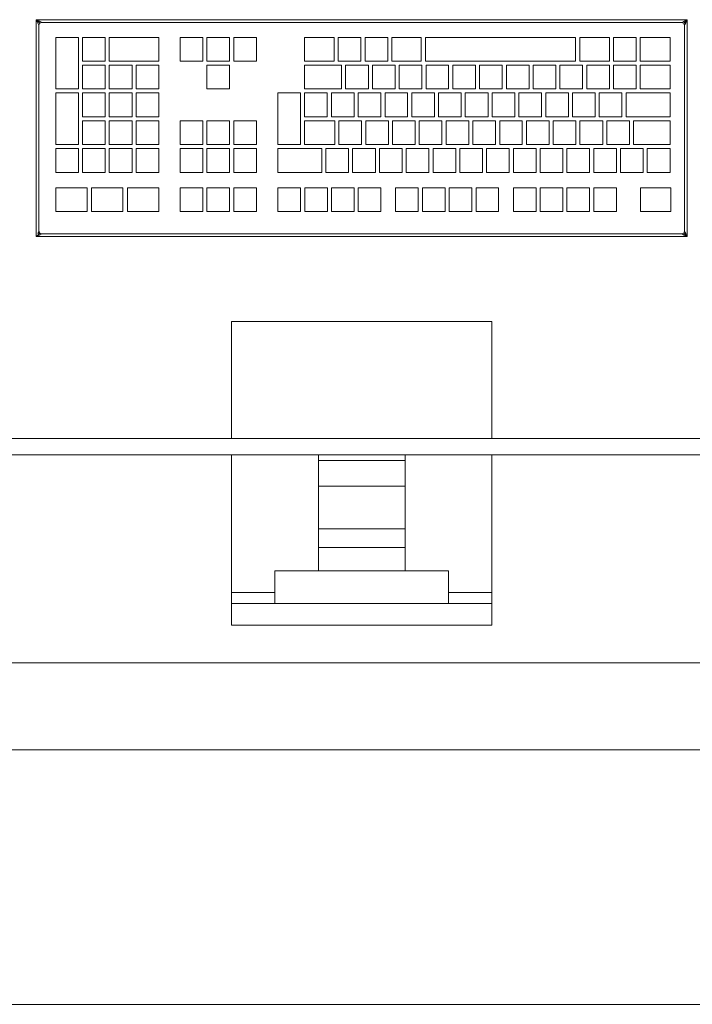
# Model space of a CAD drawing. Header units: millimetres. Extents: x 321 to 585, y -277 to 9.
# Tile 1009 of 1056: x 379.135 to 379.923, y -40.113 to -38.96. Entities that reach past the tile are written whole.
import ezdxf

# ---------------------------------------------------------------- set-up
doc = ezdxf.new("R2010")
doc.units = ezdxf.units.MM
doc.header["$MEASUREMENT"] = 0
for name, color, linetype, lineweight in [('IFC-Elemento construtivo genérico-Contorno', 253, 'Continuous', 5), ('IFC-Laje-Contorno', 134, 'Continuous', 5), ('IFC-Parede-Contorno', 42, 'Continuous', 5)]:
    doc.layers.add(name, color=color, linetype=linetype, lineweight=lineweight)

msp = doc.modelspace()

# ---------------------------------------------------------------- linework, layer by layer
at = {"layer": 'IFC-Elemento construtivo genérico-Contorno', "lineweight": 5}
for p, q in [((379.1548, -38.9604), (379.1573, -38.9629)), ((379.1548, -39.2144), (379.1548, -38.9604)), ((379.1548, -38.9604), (379.9168, -38.9604)), ((379.1548, -38.9604), (379.1573, -38.9629)), ((379.1548, -38.9604), (379.158, -38.9668)), ((379.1548, -38.9604), (379.1612, -38.9636)), ((379.1548, -38.9604), (379.9168, -38.9604)), ((379.1548, -39.2144), (379.1548, -38.9604)), ((379.1548, -38.9604), (379.1585, -38.9623)), ((379.1573, -38.9629), (379.1589, -38.9645)), ((379.1573, -38.9629), (379.1589, -38.9645)), ((379.1585, -38.9623), (379.1599, -38.9629)), ((379.1599, -38.9629), (379.1608, -38.9634)), ((379.1605, -38.9633), (379.1612, -38.9636)), ((379.9105, -38.9636), (379.9168, -38.9604)), ((379.9105, -38.9636), (379.9131, -38.9623)), ((379.9105, -38.9636), (379.9118, -38.9629)), ((379.9118, -38.9629), (379.9168, -38.9604)), ((379.9127, -38.9645), (379.9144, -38.9629)), ((379.9127, -38.9645), (379.9144, -38.9629)), ((379.9131, -38.9623), (379.9168, -38.9604)), ((379.9136, -38.9668), (379.9168, -38.9604)), ((379.9144, -38.9629), (379.9168, -38.9604)), ((379.9144, -38.9629), (379.9168, -38.9604)), ((379.915, -38.9641), (379.9168, -38.9604)), ((379.9168, -39.2144), (379.9168, -38.9604)), ((379.9168, -39.2144), (379.9168, -38.9604)), ((379.1567, -38.9641), (379.158, -38.9668)), ((379.158, -38.9668), (379.1589, -38.9645)), ((379.158, -38.9668), (379.1589, -38.9645)), ((379.158, -38.9668), (379.1586, -38.9652)), ((379.158, -38.9668), (379.1586, -38.9652)), ((379.158, -38.9668), (379.1583, -38.9659)), ((379.158, -38.9668), (379.1583, -38.9659)), ((379.158, -39.2081), (379.158, -38.9668)), ((379.158, -39.2081), (379.158, -38.9668)), ((379.1583, -38.9659), (379.1586, -38.9652)), ((379.1583, -38.9659), (379.1586, -38.9652)), ((379.1586, -38.9652), (379.1589, -38.9645)), ((379.1586, -38.9652), (379.1589, -38.9645)), ((379.1589, -38.9645), (379.1612, -38.9636)), ((379.1589, -38.9645), (379.1608, -38.9638)), ((379.1589, -38.9645), (379.1608, -38.9638)), ((379.1589, -38.9645), (379.1603, -38.9639)), ((379.1589, -38.9645), (379.1603, -38.9639)), ((379.1603, -38.9639), (379.1612, -38.9636)), ((379.1603, -38.9639), (379.1612, -38.9636)), ((379.1608, -38.9638), (379.1612, -38.9636)), ((379.1608, -38.9638), (379.1612, -38.9636)), ((379.1612, -38.9636), (379.9105, -38.9636)), ((379.1612, -38.9636), (379.9105, -38.9636)), ((379.9105, -38.9636), (379.912, -38.9642)), ((379.9105, -38.9636), (379.912, -38.9642)), ((379.9105, -38.9636), (379.9113, -38.9639)), ((379.9113, -38.9639), (379.912, -38.9642)), ((379.912, -38.9642), (379.9127, -38.9645)), ((379.912, -38.9642), (379.9127, -38.9645)), ((379.9127, -38.9645), (379.9133, -38.9659)), ((379.9127, -38.9645), (379.9136, -38.9668)), ((379.9127, -38.9645), (379.9136, -38.9668)), ((379.9127, -38.9645), (379.9133, -38.9659)), ((379.9133, -38.9659), (379.9135, -38.9663)), ((379.9133, -38.9659), (379.9135, -38.9663)), ((379.9135, -38.9663), (379.9136, -38.9668)), ((379.9135, -38.9663), (379.9136, -38.9668)), ((379.9136, -38.9668), (379.9143, -38.9654)), ((379.9136, -38.9668), (379.914, -38.9661)), ((379.9136, -39.2081), (379.9136, -38.9668)), ((379.9136, -39.2081), (379.9136, -38.9668)), ((379.914, -38.9661), (379.915, -38.9641)), ((379.9143, -38.9654), (379.915, -38.9641)), ((379.1776, -39.0414), (379.1776, -38.9811)), ((379.1776, -38.9811), (379.2042, -38.9811)), ((379.1776, -39.0414), (379.1776, -38.9811)), ((379.1776, -38.9811), (379.2042, -38.9811)), ((379.2042, -39.0414), (379.2042, -38.9811)), ((379.2042, -39.0414), (379.2042, -38.9811)), ((379.209, -39.0088), (379.209, -38.9811)), ((379.209, -38.9811), (379.2355, -38.9811)), ((379.209, -39.0088), (379.209, -38.9811)), ((379.209, -38.9811), (379.2355, -38.9811)), ((379.2355, -39.0088), (379.2355, -38.9811)), ((379.2355, -39.0088), (379.2355, -38.9811)), ((379.2403, -39.0088), (379.2403, -38.9811)), ((379.2403, -38.9811), (379.2982, -38.9811)), ((379.2403, -39.0088), (379.2403, -38.9811)), ((379.2403, -38.9811), (379.2982, -38.9811)), ((379.2982, -39.0088), (379.2982, -38.9811)), ((379.2982, -39.0088), (379.2982, -38.9811)), ((379.3232, -38.9811), (379.3497, -38.9811)), ((379.3232, -39.0088), (379.3232, -38.9811)), ((379.3232, -38.9811), (379.3497, -38.9811)), ((379.3232, -39.0088), (379.3232, -38.9811)), ((379.3497, -39.0088), (379.3497, -38.9811)), ((379.3497, -39.0088), (379.3497, -38.9811)), ((379.3546, -38.9811), (379.3811, -38.9811)), ((379.3546, -39.0088), (379.3546, -38.9811)), ((379.3546, -38.9811), (379.3811, -38.9811)), ((379.3546, -39.0088), (379.3546, -38.9811)), ((379.3811, -39.0088), (379.3811, -38.9811)), ((379.3811, -39.0088), (379.3811, -38.9811)), ((379.3859, -38.9811), (379.4124, -38.9811)), ((379.3859, -39.0088), (379.3859, -38.9811)), ((379.3859, -38.9811), (379.4124, -38.9811)), ((379.3859, -39.0088), (379.3859, -38.9811)), ((379.4124, -39.0088), (379.4124, -38.9811)), ((379.4124, -39.0088), (379.4124, -38.9811)), ((379.4689, -39.0088), (379.4689, -38.9811)), ((379.4689, -38.9811), (379.5035, -38.9811)), ((379.4689, -39.0088), (379.4689, -38.9811)), ((379.4689, -38.9811), (379.5035, -38.9811)), ((379.5035, -39.0088), (379.5035, -38.9811)), ((379.5035, -39.0088), (379.5035, -38.9811)), ((379.5083, -39.0088), (379.5083, -38.9811)), ((379.5083, -38.9811), (379.5348, -38.9811)), ((379.5083, -39.0088), (379.5083, -38.9811)), ((379.5083, -38.9811), (379.5348, -38.9811)), ((379.5348, -39.0088), (379.5348, -38.9811)), ((379.5348, -39.0088), (379.5348, -38.9811)), ((379.5396, -39.0088), (379.5396, -38.9811)), ((379.5396, -38.9811), (379.5662, -38.9811)), ((379.5396, -39.0088), (379.5396, -38.9811)), ((379.5396, -38.9811), (379.5662, -38.9811)), ((379.5662, -39.0088), (379.5662, -38.9811)), ((379.5662, -39.0088), (379.5662, -38.9811)), ((379.571, -39.0088), (379.571, -38.9811)), ((379.571, -38.9811), (379.6054, -38.9811)), ((379.571, -39.0088), (379.571, -38.9811)), ((379.571, -38.9811), (379.6054, -38.9811)), ((379.6054, -39.0088), (379.6054, -38.9811)), ((379.6054, -39.0088), (379.6054, -38.9811)), ((379.6102, -39.0088), (379.6102, -38.9811)), ((379.6102, -38.9811), (379.7861, -38.9811)), ((379.6102, -39.0088), (379.6102, -38.9811)), ((379.6102, -38.9811), (379.7861, -38.9811)), ((379.7861, -39.0088), (379.7861, -38.9811)), ((379.7861, -39.0088), (379.7861, -38.9811)), ((379.7909, -39.0088), (379.7909, -38.9811)), ((379.7909, -38.9811), (379.8257, -38.9811)), ((379.7909, -39.0088), (379.7909, -38.9811)), ((379.7909, -38.9811), (379.8257, -38.9811)), ((379.8257, -39.0088), (379.8257, -38.9811)), ((379.8257, -39.0088), (379.8257, -38.9811)), ((379.8305, -39.0088), (379.8305, -38.9811)), ((379.8305, -38.9811), (379.857, -38.9811)), ((379.8305, -39.0088), (379.8305, -38.9811)), ((379.8305, -38.9811), (379.857, -38.9811)), ((379.857, -39.0088), (379.857, -38.9811)), ((379.857, -39.0088), (379.857, -38.9811)), ((379.8618, -39.0088), (379.8618, -38.9811)), ((379.8618, -38.9811), (379.8966, -38.9811)), ((379.8618, -39.0088), (379.8618, -38.9811)), ((379.8618, -38.9811), (379.8966, -38.9811)), ((379.8966, -39.0088), (379.8966, -38.9811)), ((379.8966, -39.0088), (379.8966, -38.9811)), ((379.209, -39.0088), (379.2355, -39.0088)), ((379.209, -39.0088), (379.2355, -39.0088)), ((379.2403, -39.0088), (379.2982, -39.0088)), ((379.2403, -39.0088), (379.2982, -39.0088)), ((379.3232, -39.0088), (379.3497, -39.0088)), ((379.3232, -39.0088), (379.3497, -39.0088)), ((379.3546, -39.0088), (379.3811, -39.0088)), ((379.3546, -39.0088), (379.3811, -39.0088)), ((379.3859, -39.0088), (379.4124, -39.0088)), ((379.3859, -39.0088), (379.4124, -39.0088)), ((379.4689, -39.0088), (379.5035, -39.0088)), ((379.4689, -39.0088), (379.5035, -39.0088)), ((379.5083, -39.0088), (379.5348, -39.0088)), ((379.5083, -39.0088), (379.5348, -39.0088)), ((379.5396, -39.0088), (379.5662, -39.0088)), ((379.5396, -39.0088), (379.5662, -39.0088)), ((379.571, -39.0088), (379.6054, -39.0088)), ((379.571, -39.0088), (379.6054, -39.0088)), ((379.6102, -39.0088), (379.7861, -39.0088)), ((379.6102, -39.0088), (379.7861, -39.0088)), ((379.7909, -39.0088), (379.8257, -39.0088)), ((379.7909, -39.0088), (379.8257, -39.0088)), ((379.8305, -39.0088), (379.857, -39.0088)), ((379.8305, -39.0088), (379.857, -39.0088)), ((379.8618, -39.0088), (379.8966, -39.0088)), ((379.8618, -39.0088), (379.8966, -39.0088)), ((379.209, -39.0414), (379.209, -39.0137)), ((379.209, -39.0137), (379.2355, -39.0137)), ((379.209, -39.0414), (379.209, -39.0137)), ((379.209, -39.0137), (379.2355, -39.0137)), ((379.2355, -39.0414), (379.2355, -39.0137)), ((379.2355, -39.0414), (379.2355, -39.0137)), ((379.2403, -39.0414), (379.2403, -39.0137)), ((379.2403, -39.0137), (379.2669, -39.0137)), ((379.2403, -39.0414), (379.2403, -39.0137)), ((379.2403, -39.0137), (379.2669, -39.0137)), ((379.2669, -39.0414), (379.2669, -39.0137)), ((379.2669, -39.0414), (379.2669, -39.0137)), ((379.2717, -39.0414), (379.2717, -39.0137)), ((379.2717, -39.0137), (379.2982, -39.0137)), ((379.2717, -39.0414), (379.2717, -39.0137)), ((379.2717, -39.0137), (379.2982, -39.0137)), ((379.2982, -39.0414), (379.2982, -39.0137)), ((379.2982, -39.0414), (379.2982, -39.0137)), ((379.3546, -39.0414), (379.3546, -39.0137)), ((379.3546, -39.0137), (379.3811, -39.0137)), ((379.3546, -39.0414), (379.3546, -39.0137)), ((379.3546, -39.0137), (379.3811, -39.0137)), ((379.3811, -39.0414), (379.3811, -39.0137)), ((379.3811, -39.0414), (379.3811, -39.0137)), ((379.4689, -39.0414), (379.4689, -39.0137)), ((379.4689, -39.0137), (379.5121, -39.0137)), ((379.4689, -39.0414), (379.4689, -39.0137)), ((379.4689, -39.0137), (379.5121, -39.0137)), ((379.5121, -39.0414), (379.5121, -39.0137)), ((379.5121, -39.0414), (379.5121, -39.0137)), ((379.5169, -39.0414), (379.5169, -39.0137)), ((379.5169, -39.0137), (379.5435, -39.0137)), ((379.5169, -39.0414), (379.5169, -39.0137)), ((379.5169, -39.0137), (379.5435, -39.0137)), ((379.5435, -39.0414), (379.5435, -39.0137)), ((379.5435, -39.0414), (379.5435, -39.0137)), ((379.5483, -39.0414), (379.5483, -39.0137)), ((379.5483, -39.0137), (379.5748, -39.0137)), ((379.5483, -39.0414), (379.5483, -39.0137)), ((379.5483, -39.0137), (379.5748, -39.0137)), ((379.5748, -39.0414), (379.5748, -39.0137)), ((379.5748, -39.0414), (379.5748, -39.0137)), ((379.5797, -39.0414), (379.5797, -39.0137)), ((379.5797, -39.0137), (379.6062, -39.0137)), ((379.5797, -39.0414), (379.5797, -39.0137)), ((379.5797, -39.0137), (379.6062, -39.0137)), ((379.6062, -39.0414), (379.6062, -39.0137)), ((379.6062, -39.0414), (379.6062, -39.0137)), ((379.611, -39.0414), (379.611, -39.0137)), ((379.611, -39.0137), (379.6375, -39.0137)), ((379.611, -39.0414), (379.611, -39.0137)), ((379.611, -39.0137), (379.6375, -39.0137)), ((379.6375, -39.0414), (379.6375, -39.0137)), ((379.6375, -39.0414), (379.6375, -39.0137)), ((379.6424, -39.0414), (379.6424, -39.0137)), ((379.6424, -39.0137), (379.6689, -39.0137)), ((379.6424, -39.0414), (379.6424, -39.0137)), ((379.6424, -39.0137), (379.6689, -39.0137)), ((379.6689, -39.0414), (379.6689, -39.0137)), ((379.6689, -39.0414), (379.6689, -39.0137)), ((379.6737, -39.0414), (379.6737, -39.0137)), ((379.6737, -39.0137), (379.7002, -39.0137)), ((379.6737, -39.0414), (379.6737, -39.0137)), ((379.6737, -39.0137), (379.7002, -39.0137)), ((379.7002, -39.0414), (379.7002, -39.0137)), ((379.7002, -39.0414), (379.7002, -39.0137)), ((379.7051, -39.0414), (379.7051, -39.0137)), ((379.7051, -39.0137), (379.7316, -39.0137)), ((379.7051, -39.0414), (379.7051, -39.0137)), ((379.7051, -39.0137), (379.7316, -39.0137)), ((379.7316, -39.0414), (379.7316, -39.0137)), ((379.7316, -39.0414), (379.7316, -39.0137)), ((379.7364, -39.0414), (379.7364, -39.0137)), ((379.7364, -39.0137), (379.763, -39.0137)), ((379.7364, -39.0414), (379.7364, -39.0137)), ((379.7364, -39.0137), (379.763, -39.0137)), ((379.763, -39.0414), (379.763, -39.0137)), ((379.763, -39.0414), (379.763, -39.0137)), ((379.7678, -39.0414), (379.7678, -39.0137)), ((379.7678, -39.0137), (379.7943, -39.0137)), ((379.7678, -39.0414), (379.7678, -39.0137)), ((379.7678, -39.0137), (379.7943, -39.0137)), ((379.7943, -39.0414), (379.7943, -39.0137)), ((379.7943, -39.0414), (379.7943, -39.0137)), ((379.7991, -39.0414), (379.7991, -39.0137)), ((379.7991, -39.0137), (379.8257, -39.0137)), ((379.7991, -39.0414), (379.7991, -39.0137)), ((379.7991, -39.0137), (379.8257, -39.0137)), ((379.8257, -39.0414), (379.8257, -39.0137)), ((379.8257, -39.0414), (379.8257, -39.0137)), ((379.8305, -39.0414), (379.8305, -39.0137)), ((379.8305, -39.0137), (379.857, -39.0137)), ((379.8305, -39.0414), (379.8305, -39.0137)), ((379.8305, -39.0137), (379.857, -39.0137)), ((379.857, -39.0414), (379.857, -39.0137)), ((379.857, -39.0414), (379.857, -39.0137)), ((379.8618, -39.0414), (379.8618, -39.0137)), ((379.8618, -39.0137), (379.8966, -39.0137)), ((379.8618, -39.0414), (379.8618, -39.0137)), ((379.8618, -39.0137), (379.8966, -39.0137)), ((379.8966, -39.0414), (379.8966, -39.0137)), ((379.8966, -39.0414), (379.8966, -39.0137)), ((379.1776, -39.0414), (379.2042, -39.0414)), ((379.1776, -39.0414), (379.2042, -39.0414)), ((379.209, -39.0414), (379.2355, -39.0414)), ((379.209, -39.0414), (379.2355, -39.0414)), ((379.2403, -39.0414), (379.2669, -39.0414)), ((379.2403, -39.0414), (379.2669, -39.0414)), ((379.2717, -39.0414), (379.2982, -39.0414)), ((379.2717, -39.0414), (379.2982, -39.0414)), ((379.3546, -39.0414), (379.3811, -39.0414)), ((379.3546, -39.0414), (379.3811, -39.0414)), ((379.4689, -39.0414), (379.5121, -39.0414)), ((379.4689, -39.0414), (379.5121, -39.0414)), ((379.5169, -39.0414), (379.5435, -39.0414)), ((379.5169, -39.0414), (379.5435, -39.0414)), ((379.5483, -39.0414), (379.5748, -39.0414)), ((379.5483, -39.0414), (379.5748, -39.0414)), ((379.5797, -39.0414), (379.6062, -39.0414)), ((379.5797, -39.0414), (379.6062, -39.0414)), ((379.611, -39.0414), (379.6375, -39.0414)), ((379.611, -39.0414), (379.6375, -39.0414)), ((379.6424, -39.0414), (379.6689, -39.0414)), ((379.6424, -39.0414), (379.6689, -39.0414)), ((379.6737, -39.0414), (379.7002, -39.0414)), ((379.6737, -39.0414), (379.7002, -39.0414)), ((379.7051, -39.0414), (379.7316, -39.0414)), ((379.7051, -39.0414), (379.7316, -39.0414)), ((379.7364, -39.0414), (379.763, -39.0414)), ((379.7364, -39.0414), (379.763, -39.0414)), ((379.7678, -39.0414), (379.7943, -39.0414)), ((379.7678, -39.0414), (379.7943, -39.0414)), ((379.7991, -39.0414), (379.8257, -39.0414)), ((379.7991, -39.0414), (379.8257, -39.0414)), ((379.8305, -39.0414), (379.857, -39.0414)), ((379.8305, -39.0414), (379.857, -39.0414)), ((379.8618, -39.0414), (379.8966, -39.0414)), ((379.8618, -39.0414), (379.8966, -39.0414)), ((379.1776, -39.1066), (379.1776, -39.0462)), ((379.1776, -39.0462), (379.2042, -39.0462)), ((379.1776, -39.1066), (379.1776, -39.0462)), ((379.1776, -39.0462), (379.2042, -39.0462)), ((379.2042, -39.1066), (379.2042, -39.0462)), ((379.2042, -39.1066), (379.2042, -39.0462)), ((379.209, -39.074), (379.209, -39.0462)), ((379.209, -39.0462), (379.2355, -39.0462)), ((379.209, -39.074), (379.209, -39.0462)), ((379.209, -39.0462), (379.2355, -39.0462)), ((379.2355, -39.074), (379.2355, -39.0462)), ((379.2355, -39.074), (379.2355, -39.0462)), ((379.2403, -39.074), (379.2403, -39.0462)), ((379.2403, -39.0462), (379.2669, -39.0462)), ((379.2403, -39.074), (379.2403, -39.0462)), ((379.2403, -39.0462), (379.2669, -39.0462)), ((379.2669, -39.074), (379.2669, -39.0462)), ((379.2669, -39.074), (379.2669, -39.0462)), ((379.2717, -39.074), (379.2717, -39.0462)), ((379.2717, -39.0462), (379.2982, -39.0462)), ((379.2717, -39.074), (379.2717, -39.0462)), ((379.2717, -39.0462), (379.2982, -39.0462)), ((379.2982, -39.074), (379.2982, -39.0462)), ((379.2982, -39.074), (379.2982, -39.0462)), ((379.4376, -39.1066), (379.4376, -39.0462)), ((379.4376, -39.0462), (379.4641, -39.0462)), ((379.4376, -39.1066), (379.4376, -39.0462)), ((379.4376, -39.0462), (379.4641, -39.0462)), ((379.4641, -39.1066), (379.4641, -39.0462)), ((379.4641, -39.1066), (379.4641, -39.0462)), ((379.4689, -39.074), (379.4689, -39.0462)), ((379.4689, -39.0462), (379.4954, -39.0462)), ((379.4689, -39.074), (379.4689, -39.0462)), ((379.4689, -39.0462), (379.4954, -39.0462)), ((379.4954, -39.074), (379.4954, -39.0462)), ((379.4954, -39.074), (379.4954, -39.0462)), ((379.5003, -39.074), (379.5003, -39.0462)), ((379.5003, -39.0462), (379.5268, -39.0462)), ((379.5003, -39.074), (379.5003, -39.0462)), ((379.5003, -39.0462), (379.5268, -39.0462)), ((379.5268, -39.074), (379.5268, -39.0462)), ((379.5268, -39.074), (379.5268, -39.0462)), ((379.5316, -39.074), (379.5316, -39.0462)), ((379.5316, -39.0462), (379.5582, -39.0462)), ((379.5316, -39.074), (379.5316, -39.0462)), ((379.5316, -39.0462), (379.5582, -39.0462)), ((379.5582, -39.074), (379.5582, -39.0462)), ((379.5582, -39.074), (379.5582, -39.0462)), ((379.563, -39.074), (379.563, -39.0462)), ((379.563, -39.0462), (379.5895, -39.0462)), ((379.563, -39.074), (379.563, -39.0462)), ((379.563, -39.0462), (379.5895, -39.0462)), ((379.5895, -39.074), (379.5895, -39.0462)), ((379.5895, -39.074), (379.5895, -39.0462)), ((379.5943, -39.074), (379.5943, -39.0462)), ((379.5943, -39.0462), (379.6209, -39.0462)), ((379.5943, -39.074), (379.5943, -39.0462)), ((379.5943, -39.0462), (379.6209, -39.0462)), ((379.6209, -39.074), (379.6209, -39.0462)), ((379.6209, -39.074), (379.6209, -39.0462)), ((379.6257, -39.074), (379.6257, -39.0462)), ((379.6257, -39.0462), (379.6522, -39.0462)), ((379.6257, -39.074), (379.6257, -39.0462)), ((379.6257, -39.0462), (379.6522, -39.0462)), ((379.6522, -39.074), (379.6522, -39.0462)), ((379.6522, -39.074), (379.6522, -39.0462)), ((379.657, -39.074), (379.657, -39.0462)), ((379.657, -39.0462), (379.6836, -39.0462)), ((379.657, -39.074), (379.657, -39.0462)), ((379.657, -39.0462), (379.6836, -39.0462)), ((379.6836, -39.074), (379.6836, -39.0462)), ((379.6836, -39.074), (379.6836, -39.0462)), ((379.6884, -39.074), (379.6884, -39.0462)), ((379.6884, -39.0462), (379.7149, -39.0462)), ((379.6884, -39.074), (379.6884, -39.0462)), ((379.6884, -39.0462), (379.7149, -39.0462)), ((379.7149, -39.074), (379.7149, -39.0462)), ((379.7149, -39.074), (379.7149, -39.0462)), ((379.7198, -39.074), (379.7198, -39.0462)), ((379.7198, -39.0462), (379.7463, -39.0462)), ((379.7198, -39.074), (379.7198, -39.0462)), ((379.7198, -39.0462), (379.7463, -39.0462)), ((379.7463, -39.074), (379.7463, -39.0462)), ((379.7463, -39.074), (379.7463, -39.0462)), ((379.7511, -39.074), (379.7511, -39.0462)), ((379.7511, -39.0462), (379.7776, -39.0462)), ((379.7511, -39.074), (379.7511, -39.0462)), ((379.7511, -39.0462), (379.7776, -39.0462)), ((379.7776, -39.074), (379.7776, -39.0462)), ((379.7776, -39.074), (379.7776, -39.0462)), ((379.7825, -39.074), (379.7825, -39.0462)), ((379.7825, -39.0462), (379.809, -39.0462)), ((379.7825, -39.074), (379.7825, -39.0462)), ((379.7825, -39.0462), (379.809, -39.0462)), ((379.809, -39.074), (379.809, -39.0462)), ((379.809, -39.074), (379.809, -39.0462)), ((379.8138, -39.074), (379.8138, -39.0462)), ((379.8138, -39.0462), (379.8403, -39.0462)), ((379.8138, -39.074), (379.8138, -39.0462)), ((379.8138, -39.0462), (379.8403, -39.0462)), ((379.8403, -39.074), (379.8403, -39.0462)), ((379.8403, -39.074), (379.8403, -39.0462)), ((379.8452, -39.074), (379.8452, -39.0462)), ((379.8452, -39.0462), (379.8966, -39.0462)), ((379.8452, -39.074), (379.8452, -39.0462)), ((379.8452, -39.0462), (379.8966, -39.0462)), ((379.8966, -39.074), (379.8966, -39.0462)), ((379.8966, -39.074), (379.8966, -39.0462)), ((379.209, -39.074), (379.2355, -39.074)), ((379.209, -39.074), (379.2355, -39.074)), ((379.2403, -39.074), (379.2669, -39.074)), ((379.2403, -39.074), (379.2669, -39.074)), ((379.2717, -39.074), (379.2982, -39.074)), ((379.2717, -39.074), (379.2982, -39.074)), ((379.4689, -39.074), (379.4954, -39.074)), ((379.4689, -39.074), (379.4954, -39.074)), ((379.5003, -39.074), (379.5268, -39.074)), ((379.5003, -39.074), (379.5268, -39.074)), ((379.5316, -39.074), (379.5582, -39.074)), ((379.5316, -39.074), (379.5582, -39.074)), ((379.563, -39.074), (379.5895, -39.074)), ((379.563, -39.074), (379.5895, -39.074)), ((379.5943, -39.074), (379.6209, -39.074)), ((379.5943, -39.074), (379.6209, -39.074)), ((379.6257, -39.074), (379.6522, -39.074)), ((379.6257, -39.074), (379.6522, -39.074)), ((379.657, -39.074), (379.6836, -39.074)), ((379.657, -39.074), (379.6836, -39.074)), ((379.6884, -39.074), (379.7149, -39.074)), ((379.6884, -39.074), (379.7149, -39.074)), ((379.7198, -39.074), (379.7463, -39.074)), ((379.7198, -39.074), (379.7463, -39.074)), ((379.7511, -39.074), (379.7776, -39.074)), ((379.7511, -39.074), (379.7776, -39.074)), ((379.7825, -39.074), (379.809, -39.074)), ((379.7825, -39.074), (379.809, -39.074)), ((379.8138, -39.074), (379.8403, -39.074)), ((379.8138, -39.074), (379.8403, -39.074)), ((379.8452, -39.074), (379.8966, -39.074)), ((379.8452, -39.074), (379.8966, -39.074)), ((379.209, -39.1066), (379.209, -39.0788)), ((379.209, -39.0788), (379.2355, -39.0788)), ((379.209, -39.1066), (379.209, -39.0788)), ((379.209, -39.0788), (379.2355, -39.0788)), ((379.2355, -39.1066), (379.2355, -39.0788)), ((379.2355, -39.1066), (379.2355, -39.0788)), ((379.2403, -39.1066), (379.2403, -39.0788)), ((379.2403, -39.0788), (379.2669, -39.0788)), ((379.2403, -39.1066), (379.2403, -39.0788)), ((379.2403, -39.0788), (379.2669, -39.0788)), ((379.2669, -39.1066), (379.2669, -39.0788)), ((379.2669, -39.1066), (379.2669, -39.0788)), ((379.2717, -39.1066), (379.2717, -39.0788)), ((379.2717, -39.0788), (379.2982, -39.0788)), ((379.2717, -39.1066), (379.2717, -39.0788)), ((379.2717, -39.0788), (379.2982, -39.0788)), ((379.2982, -39.1066), (379.2982, -39.0788)), ((379.2982, -39.1066), (379.2982, -39.0788)), ((379.3232, -39.0788), (379.3497, -39.0788)), ((379.3232, -39.1066), (379.3232, -39.0788)), ((379.3232, -39.0788), (379.3497, -39.0788)), ((379.3232, -39.1066), (379.3232, -39.0788)), ((379.3497, -39.1066), (379.3497, -39.0788)), ((379.3497, -39.1066), (379.3497, -39.0788)), ((379.3546, -39.0788), (379.3811, -39.0788)), ((379.3546, -39.1066), (379.3546, -39.0788)), ((379.3546, -39.0788), (379.3811, -39.0788)), ((379.3546, -39.1066), (379.3546, -39.0788)), ((379.3811, -39.1066), (379.3811, -39.0788)), ((379.3811, -39.1066), (379.3811, -39.0788)), ((379.3859, -39.0788), (379.4124, -39.0788)), ((379.3859, -39.1066), (379.3859, -39.0788)), ((379.3859, -39.0788), (379.4124, -39.0788)), ((379.3859, -39.1066), (379.3859, -39.0788)), ((379.4124, -39.1066), (379.4124, -39.0788)), ((379.4124, -39.1066), (379.4124, -39.0788)), ((379.4689, -39.1066), (379.4689, -39.0788)), ((379.4689, -39.0788), (379.5042, -39.0788)), ((379.4689, -39.1066), (379.4689, -39.0788)), ((379.4689, -39.0788), (379.5042, -39.0788)), ((379.5042, -39.1066), (379.5042, -39.0788)), ((379.5042, -39.1066), (379.5042, -39.0788)), ((379.509, -39.1066), (379.509, -39.0788)), ((379.509, -39.0788), (379.5356, -39.0788)), ((379.509, -39.1066), (379.509, -39.0788)), ((379.509, -39.0788), (379.5356, -39.0788)), ((379.5356, -39.1066), (379.5356, -39.0788)), ((379.5356, -39.1066), (379.5356, -39.0788)), ((379.5404, -39.1066), (379.5404, -39.0788)), ((379.5404, -39.0788), (379.5669, -39.0788)), ((379.5404, -39.1066), (379.5404, -39.0788)), ((379.5404, -39.0788), (379.5669, -39.0788)), ((379.5669, -39.1066), (379.5669, -39.0788)), ((379.5669, -39.1066), (379.5669, -39.0788)), ((379.5717, -39.1066), (379.5717, -39.0788)), ((379.5717, -39.0788), (379.5983, -39.0788)), ((379.5717, -39.1066), (379.5717, -39.0788)), ((379.5717, -39.0788), (379.5983, -39.0788)), ((379.5983, -39.1066), (379.5983, -39.0788)), ((379.5983, -39.1066), (379.5983, -39.0788)), ((379.6031, -39.1066), (379.6031, -39.0788)), ((379.6031, -39.0788), (379.6296, -39.0788)), ((379.6031, -39.1066), (379.6031, -39.0788)), ((379.6031, -39.0788), (379.6296, -39.0788)), ((379.6296, -39.1066), (379.6296, -39.0788)), ((379.6296, -39.1066), (379.6296, -39.0788)), ((379.6345, -39.1066), (379.6345, -39.0788)), ((379.6345, -39.0788), (379.661, -39.0788)), ((379.6345, -39.1066), (379.6345, -39.0788)), ((379.6345, -39.0788), (379.661, -39.0788)), ((379.661, -39.1066), (379.661, -39.0788)), ((379.661, -39.1066), (379.661, -39.0788)), ((379.6658, -39.1066), (379.6658, -39.0788)), ((379.6658, -39.0788), (379.6923, -39.0788)), ((379.6658, -39.1066), (379.6658, -39.0788)), ((379.6658, -39.0788), (379.6923, -39.0788)), ((379.6923, -39.1066), (379.6923, -39.0788)), ((379.6923, -39.1066), (379.6923, -39.0788)), ((379.6972, -39.1066), (379.6972, -39.0788)), ((379.6972, -39.0788), (379.7237, -39.0788)), ((379.6972, -39.1066), (379.6972, -39.0788)), ((379.6972, -39.0788), (379.7237, -39.0788)), ((379.7237, -39.1066), (379.7237, -39.0788)), ((379.7237, -39.1066), (379.7237, -39.0788)), ((379.7285, -39.1066), (379.7285, -39.0788)), ((379.7285, -39.0788), (379.755, -39.0788)), ((379.7285, -39.1066), (379.7285, -39.0788)), ((379.7285, -39.0788), (379.755, -39.0788)), ((379.755, -39.1066), (379.755, -39.0788)), ((379.755, -39.1066), (379.755, -39.0788)), ((379.7599, -39.1066), (379.7599, -39.0788)), ((379.7599, -39.0788), (379.7864, -39.0788)), ((379.7599, -39.1066), (379.7599, -39.0788)), ((379.7599, -39.0788), (379.7864, -39.0788)), ((379.7864, -39.1066), (379.7864, -39.0788)), ((379.7864, -39.1066), (379.7864, -39.0788)), ((379.7912, -39.1066), (379.7912, -39.0788)), ((379.7912, -39.0788), (379.8178, -39.0788)), ((379.7912, -39.1066), (379.7912, -39.0788)), ((379.7912, -39.0788), (379.8178, -39.0788)), ((379.8178, -39.1066), (379.8178, -39.0788)), ((379.8178, -39.1066), (379.8178, -39.0788)), ((379.8226, -39.1066), (379.8226, -39.0788)), ((379.8226, -39.0788), (379.8491, -39.0788)), ((379.8226, -39.1066), (379.8226, -39.0788)), ((379.8226, -39.0788), (379.8491, -39.0788)), ((379.8491, -39.1066), (379.8491, -39.0788)), ((379.8491, -39.1066), (379.8491, -39.0788)), ((379.8539, -39.1066), (379.8539, -39.0788)), ((379.8539, -39.0788), (379.8966, -39.0788)), ((379.8539, -39.1066), (379.8539, -39.0788)), ((379.8539, -39.0788), (379.8966, -39.0788)), ((379.8966, -39.1066), (379.8966, -39.0788)), ((379.8966, -39.1066), (379.8966, -39.0788)), ((379.1776, -39.1066), (379.2042, -39.1066)), ((379.1776, -39.1066), (379.2042, -39.1066)), ((379.1776, -39.1392), (379.1776, -39.1114)), ((379.1776, -39.1114), (379.2042, -39.1114)), ((379.1776, -39.1114), (379.2042, -39.1114)), ((379.1776, -39.1392), (379.1776, -39.1114)), ((379.2042, -39.1392), (379.2042, -39.1114)), ((379.2042, -39.1392), (379.2042, -39.1114)), ((379.209, -39.1066), (379.2355, -39.1066)), ((379.209, -39.1066), (379.2355, -39.1066)), ((379.209, -39.1392), (379.209, -39.1114)), ((379.209, -39.1114), (379.2355, -39.1114)), ((379.209, -39.1392), (379.209, -39.1114)), ((379.209, -39.1114), (379.2355, -39.1114)), ((379.2355, -39.1392), (379.2355, -39.1114)), ((379.2355, -39.1392), (379.2355, -39.1114)), ((379.2403, -39.1066), (379.2669, -39.1066)), ((379.2403, -39.1066), (379.2669, -39.1066)), ((379.2403, -39.1392), (379.2403, -39.1114)), ((379.2403, -39.1114), (379.2669, -39.1114)), ((379.2403, -39.1392), (379.2403, -39.1114)), ((379.2403, -39.1114), (379.2669, -39.1114)), ((379.2669, -39.1392), (379.2669, -39.1114)), ((379.2669, -39.1392), (379.2669, -39.1114)), ((379.2717, -39.1066), (379.2982, -39.1066)), ((379.2717, -39.1066), (379.2982, -39.1066)), ((379.2717, -39.1392), (379.2717, -39.1114)), ((379.2717, -39.1114), (379.2982, -39.1114)), ((379.2717, -39.1392), (379.2717, -39.1114)), ((379.2717, -39.1114), (379.2982, -39.1114)), ((379.2982, -39.1392), (379.2982, -39.1114)), ((379.2982, -39.1392), (379.2982, -39.1114)), ((379.3232, -39.1066), (379.3497, -39.1066)), ((379.3232, -39.1066), (379.3497, -39.1066)), ((379.3232, -39.1392), (379.3232, -39.1114)), ((379.3232, -39.1114), (379.3497, -39.1114)), ((379.3232, -39.1392), (379.3232, -39.1114)), ((379.3232, -39.1114), (379.3497, -39.1114)), ((379.3497, -39.1392), (379.3497, -39.1114)), ((379.3497, -39.1392), (379.3497, -39.1114)), ((379.3546, -39.1066), (379.3811, -39.1066)), ((379.3546, -39.1066), (379.3811, -39.1066)), ((379.3546, -39.1392), (379.3546, -39.1114)), ((379.3546, -39.1114), (379.3811, -39.1114)), ((379.3546, -39.1392), (379.3546, -39.1114)), ((379.3546, -39.1114), (379.3811, -39.1114)), ((379.3811, -39.1392), (379.3811, -39.1114)), ((379.3811, -39.1392), (379.3811, -39.1114)), ((379.3859, -39.1066), (379.4124, -39.1066)), ((379.3859, -39.1066), (379.4124, -39.1066)), ((379.3859, -39.1392), (379.3859, -39.1114)), ((379.3859, -39.1114), (379.4124, -39.1114)), ((379.3859, -39.1392), (379.3859, -39.1114)), ((379.3859, -39.1114), (379.4124, -39.1114)), ((379.4124, -39.1392), (379.4124, -39.1114)), ((379.4124, -39.1392), (379.4124, -39.1114)), ((379.4376, -39.1066), (379.4641, -39.1066)), ((379.4376, -39.1066), (379.4641, -39.1066)), ((379.4376, -39.1392), (379.4376, -39.1114)), ((379.4376, -39.1114), (379.489, -39.1114)), ((379.4376, -39.1392), (379.4376, -39.1114)), ((379.4376, -39.1114), (379.489, -39.1114)), ((379.4689, -39.1066), (379.5042, -39.1066)), ((379.4689, -39.1066), (379.5042, -39.1066)), ((379.489, -39.1392), (379.489, -39.1114)), ((379.489, -39.1392), (379.489, -39.1114)), ((379.4938, -39.1392), (379.4938, -39.1114)), ((379.4938, -39.1114), (379.5203, -39.1114)), ((379.4938, -39.1392), (379.4938, -39.1114)), ((379.4938, -39.1114), (379.5203, -39.1114)), ((379.509, -39.1066), (379.5356, -39.1066)), ((379.509, -39.1066), (379.5356, -39.1066)), ((379.5203, -39.1392), (379.5203, -39.1114)), ((379.5203, -39.1392), (379.5203, -39.1114)), ((379.5251, -39.1392), (379.5251, -39.1114)), ((379.5251, -39.1114), (379.5517, -39.1114)), ((379.5251, -39.1392), (379.5251, -39.1114)), ((379.5251, -39.1114), (379.5517, -39.1114)), ((379.5404, -39.1066), (379.5669, -39.1066)), ((379.5404, -39.1066), (379.5669, -39.1066)), ((379.5517, -39.1392), (379.5517, -39.1114)), ((379.5517, -39.1392), (379.5517, -39.1114)), ((379.5565, -39.1392), (379.5565, -39.1114)), ((379.5565, -39.1114), (379.583, -39.1114)), ((379.5565, -39.1392), (379.5565, -39.1114)), ((379.5565, -39.1114), (379.583, -39.1114)), ((379.5717, -39.1066), (379.5983, -39.1066)), ((379.5717, -39.1066), (379.5983, -39.1066)), ((379.583, -39.1392), (379.583, -39.1114)), ((379.583, -39.1392), (379.583, -39.1114)), ((379.5879, -39.1392), (379.5879, -39.1114)), ((379.5879, -39.1114), (379.6144, -39.1114)), ((379.5879, -39.1392), (379.5879, -39.1114)), ((379.5879, -39.1114), (379.6144, -39.1114)), ((379.6031, -39.1066), (379.6296, -39.1066)), ((379.6031, -39.1066), (379.6296, -39.1066)), ((379.6144, -39.1392), (379.6144, -39.1114)), ((379.6144, -39.1392), (379.6144, -39.1114)), ((379.6192, -39.1392), (379.6192, -39.1114)), ((379.6192, -39.1114), (379.6457, -39.1114)), ((379.6192, -39.1392), (379.6192, -39.1114)), ((379.6192, -39.1114), (379.6457, -39.1114)), ((379.6345, -39.1066), (379.661, -39.1066)), ((379.6345, -39.1066), (379.661, -39.1066)), ((379.6457, -39.1392), (379.6457, -39.1114)), ((379.6457, -39.1392), (379.6457, -39.1114)), ((379.6506, -39.1392), (379.6506, -39.1114)), ((379.6506, -39.1114), (379.6771, -39.1114)), ((379.6506, -39.1392), (379.6506, -39.1114)), ((379.6506, -39.1114), (379.6771, -39.1114)), ((379.6658, -39.1066), (379.6923, -39.1066)), ((379.6658, -39.1066), (379.6923, -39.1066)), ((379.6771, -39.1392), (379.6771, -39.1114)), ((379.6771, -39.1392), (379.6771, -39.1114)), ((379.6819, -39.1392), (379.6819, -39.1114)), ((379.6819, -39.1114), (379.7084, -39.1114)), ((379.6819, -39.1392), (379.6819, -39.1114)), ((379.6819, -39.1114), (379.7084, -39.1114)), ((379.6972, -39.1066), (379.7237, -39.1066)), ((379.6972, -39.1066), (379.7237, -39.1066)), ((379.7084, -39.1392), (379.7084, -39.1114)), ((379.7084, -39.1392), (379.7084, -39.1114)), ((379.7133, -39.1392), (379.7133, -39.1114)), ((379.7133, -39.1114), (379.7398, -39.1114)), ((379.7133, -39.1392), (379.7133, -39.1114)), ((379.7133, -39.1114), (379.7398, -39.1114)), ((379.7285, -39.1066), (379.755, -39.1066)), ((379.7285, -39.1066), (379.755, -39.1066)), ((379.7398, -39.1392), (379.7398, -39.1114)), ((379.7398, -39.1392), (379.7398, -39.1114)), ((379.7446, -39.1392), (379.7446, -39.1114)), ((379.7446, -39.1114), (379.7712, -39.1114)), ((379.7446, -39.1392), (379.7446, -39.1114)), ((379.7446, -39.1114), (379.7712, -39.1114)), ((379.7599, -39.1066), (379.7864, -39.1066)), ((379.7599, -39.1066), (379.7864, -39.1066)), ((379.7712, -39.1392), (379.7712, -39.1114)), ((379.7712, -39.1392), (379.7712, -39.1114)), ((379.776, -39.1392), (379.776, -39.1114)), ((379.776, -39.1114), (379.8025, -39.1114)), ((379.776, -39.1392), (379.776, -39.1114)), ((379.776, -39.1114), (379.8025, -39.1114)), ((379.7912, -39.1066), (379.8178, -39.1066)), ((379.7912, -39.1066), (379.8178, -39.1066)), ((379.8025, -39.1392), (379.8025, -39.1114)), ((379.8025, -39.1392), (379.8025, -39.1114)), ((379.8073, -39.1392), (379.8073, -39.1114)), ((379.8073, -39.1114), (379.8339, -39.1114)), ((379.8073, -39.1392), (379.8073, -39.1114)), ((379.8073, -39.1114), (379.8339, -39.1114)), ((379.8226, -39.1066), (379.8491, -39.1066)), ((379.8226, -39.1066), (379.8491, -39.1066)), ((379.8339, -39.1392), (379.8339, -39.1114)), ((379.8339, -39.1392), (379.8339, -39.1114)), ((379.8387, -39.1392), (379.8387, -39.1114)), ((379.8387, -39.1114), (379.8652, -39.1114)), ((379.8387, -39.1392), (379.8387, -39.1114)), ((379.8387, -39.1114), (379.8652, -39.1114)), ((379.8539, -39.1066), (379.8966, -39.1066)), ((379.8539, -39.1066), (379.8966, -39.1066)), ((379.8652, -39.1392), (379.8652, -39.1114)), ((379.8652, -39.1392), (379.8652, -39.1114)), ((379.87, -39.1392), (379.87, -39.1114)), ((379.87, -39.1114), (379.8966, -39.1114)), ((379.87, -39.1392), (379.87, -39.1114)), ((379.87, -39.1114), (379.8966, -39.1114)), ((379.8966, -39.1392), (379.8966, -39.1114)), ((379.8966, -39.1392), (379.8966, -39.1114)), ((379.1776, -39.1392), (379.2042, -39.1392)), ((379.1776, -39.1392), (379.2042, -39.1392)), ((379.209, -39.1392), (379.2355, -39.1392)), ((379.209, -39.1392), (379.2355, -39.1392)), ((379.2403, -39.1392), (379.2669, -39.1392)), ((379.2403, -39.1392), (379.2669, -39.1392)), ((379.2717, -39.1392), (379.2982, -39.1392)), ((379.2717, -39.1392), (379.2982, -39.1392)), ((379.3232, -39.1392), (379.3497, -39.1392)), ((379.3232, -39.1392), (379.3497, -39.1392)), ((379.3546, -39.1392), (379.3811, -39.1392)), ((379.3546, -39.1392), (379.3811, -39.1392)), ((379.3859, -39.1392), (379.4124, -39.1392)), ((379.3859, -39.1392), (379.4124, -39.1392)), ((379.4376, -39.1392), (379.489, -39.1392)), ((379.4376, -39.1392), (379.489, -39.1392)), ((379.4938, -39.1392), (379.5203, -39.1392)), ((379.4938, -39.1392), (379.5203, -39.1392)), ((379.5251, -39.1392), (379.5517, -39.1392)), ((379.5251, -39.1392), (379.5517, -39.1392)), ((379.5565, -39.1392), (379.583, -39.1392)), ((379.5565, -39.1392), (379.583, -39.1392)), ((379.5879, -39.1392), (379.6144, -39.1392)), ((379.5879, -39.1392), (379.6144, -39.1392)), ((379.6192, -39.1392), (379.6457, -39.1392)), ((379.6192, -39.1392), (379.6457, -39.1392)), ((379.6506, -39.1392), (379.6771, -39.1392)), ((379.6506, -39.1392), (379.6771, -39.1392)), ((379.6819, -39.1392), (379.7084, -39.1392)), ((379.6819, -39.1392), (379.7084, -39.1392)), ((379.7133, -39.1392), (379.7398, -39.1392)), ((379.7133, -39.1392), (379.7398, -39.1392)), ((379.7446, -39.1392), (379.7712, -39.1392)), ((379.7446, -39.1392), (379.7712, -39.1392)), ((379.776, -39.1392), (379.8025, -39.1392)), ((379.776, -39.1392), (379.8025, -39.1392)), ((379.8073, -39.1392), (379.8339, -39.1392)), ((379.8073, -39.1392), (379.8339, -39.1392)), ((379.8387, -39.1392), (379.8652, -39.1392)), ((379.8387, -39.1392), (379.8652, -39.1392)), ((379.87, -39.1392), (379.8966, -39.1392)), ((379.87, -39.1392), (379.8966, -39.1392)), ((379.1776, -39.1574), (379.2144, -39.1574)), ((379.1776, -39.1851), (379.1776, -39.1574)), ((379.1776, -39.1574), (379.2144, -39.1574)), ((379.1776, -39.1851), (379.1776, -39.1574)), ((379.2144, -39.1851), (379.2144, -39.1574)), ((379.2144, -39.1851), (379.2144, -39.1574)), ((379.2196, -39.1574), (379.2563, -39.1574)), ((379.2196, -39.1851), (379.2196, -39.1574)), ((379.2196, -39.1574), (379.2563, -39.1574)), ((379.2196, -39.1851), (379.2196, -39.1574)), ((379.2563, -39.1851), (379.2563, -39.1574)), ((379.2563, -39.1851), (379.2563, -39.1574)), ((379.2615, -39.1851), (379.2615, -39.1574)), ((379.2615, -39.1574), (379.2982, -39.1574)), ((379.2615, -39.1851), (379.2615, -39.1574)), ((379.2615, -39.1574), (379.2982, -39.1574)), ((379.2982, -39.1851), (379.2982, -39.1574)), ((379.2982, -39.1851), (379.2982, -39.1574)), ((379.3232, -39.1851), (379.3232, -39.1574)), ((379.3232, -39.1574), (379.3497, -39.1574)), ((379.3232, -39.1851), (379.3232, -39.1574)), ((379.3232, -39.1574), (379.3497, -39.1574)), ((379.3497, -39.1851), (379.3497, -39.1574)), ((379.3497, -39.1851), (379.3497, -39.1574)), ((379.3546, -39.1851), (379.3546, -39.1574)), ((379.3546, -39.1574), (379.3811, -39.1574)), ((379.3546, -39.1851), (379.3546, -39.1574)), ((379.3546, -39.1574), (379.3811, -39.1574)), ((379.3811, -39.1851), (379.3811, -39.1574)), ((379.3811, -39.1851), (379.3811, -39.1574)), ((379.3859, -39.1851), (379.3859, -39.1574)), ((379.3859, -39.1574), (379.4124, -39.1574)), ((379.3859, -39.1851), (379.3859, -39.1574)), ((379.3859, -39.1574), (379.4124, -39.1574)), ((379.4124, -39.1851), (379.4124, -39.1574)), ((379.4124, -39.1851), (379.4124, -39.1574)), ((379.4376, -39.1851), (379.4376, -39.1574)), ((379.4376, -39.1574), (379.4641, -39.1574)), ((379.4376, -39.1851), (379.4376, -39.1574)), ((379.4376, -39.1574), (379.4641, -39.1574)), ((379.4641, -39.1851), (379.4641, -39.1574)), ((379.4641, -39.1851), (379.4641, -39.1574)), ((379.469, -39.1851), (379.469, -39.1574)), ((379.469, -39.1574), (379.4955, -39.1574)), ((379.469, -39.1851), (379.469, -39.1574)), ((379.469, -39.1574), (379.4955, -39.1574)), ((379.4955, -39.1851), (379.4955, -39.1574)), ((379.4955, -39.1851), (379.4955, -39.1574)), ((379.5003, -39.1851), (379.5003, -39.1574)), ((379.5003, -39.1574), (379.5269, -39.1574)), ((379.5003, -39.1851), (379.5003, -39.1574)), ((379.5003, -39.1574), (379.5269, -39.1574)), ((379.5269, -39.1851), (379.5269, -39.1574)), ((379.5269, -39.1851), (379.5269, -39.1574)), ((379.5317, -39.1851), (379.5317, -39.1574)), ((379.5317, -39.1574), (379.5582, -39.1574)), ((379.5317, -39.1851), (379.5317, -39.1574)), ((379.5317, -39.1574), (379.5582, -39.1574)), ((379.5582, -39.1851), (379.5582, -39.1574)), ((379.5582, -39.1851), (379.5582, -39.1574)), ((379.5754, -39.1851), (379.5754, -39.1574)), ((379.5754, -39.1574), (379.602, -39.1574)), ((379.5754, -39.1851), (379.5754, -39.1574)), ((379.5754, -39.1574), (379.602, -39.1574)), ((379.602, -39.1851), (379.602, -39.1574)), ((379.602, -39.1851), (379.602, -39.1574)), ((379.6068, -39.1851), (379.6068, -39.1574)), ((379.6068, -39.1574), (379.6333, -39.1574)), ((379.6068, -39.1851), (379.6068, -39.1574)), ((379.6068, -39.1574), (379.6333, -39.1574)), ((379.6333, -39.1851), (379.6333, -39.1574)), ((379.6333, -39.1851), (379.6333, -39.1574)), ((379.6382, -39.1851), (379.6382, -39.1574)), ((379.6382, -39.1574), (379.6647, -39.1574)), ((379.6382, -39.1851), (379.6382, -39.1574)), ((379.6382, -39.1574), (379.6647, -39.1574)), ((379.6647, -39.1851), (379.6647, -39.1574)), ((379.6647, -39.1851), (379.6647, -39.1574)), ((379.6695, -39.1851), (379.6695, -39.1574)), ((379.6695, -39.1574), (379.696, -39.1574)), ((379.6695, -39.1851), (379.6695, -39.1574)), ((379.6695, -39.1574), (379.696, -39.1574)), ((379.696, -39.1851), (379.696, -39.1574)), ((379.696, -39.1851), (379.696, -39.1574)), ((379.7133, -39.1851), (379.7133, -39.1574)), ((379.7133, -39.1574), (379.7398, -39.1574)), ((379.7133, -39.1851), (379.7133, -39.1574)), ((379.7133, -39.1574), (379.7398, -39.1574)), ((379.7398, -39.1851), (379.7398, -39.1574)), ((379.7398, -39.1851), (379.7398, -39.1574)), ((379.7446, -39.1851), (379.7446, -39.1574)), ((379.7446, -39.1574), (379.7712, -39.1574)), ((379.7446, -39.1851), (379.7446, -39.1574)), ((379.7446, -39.1574), (379.7712, -39.1574)), ((379.7712, -39.1851), (379.7712, -39.1574)), ((379.7712, -39.1851), (379.7712, -39.1574)), ((379.776, -39.1851), (379.776, -39.1574)), ((379.776, -39.1574), (379.8025, -39.1574)), ((379.776, -39.1851), (379.776, -39.1574)), ((379.776, -39.1574), (379.8025, -39.1574)), ((379.8025, -39.1851), (379.8025, -39.1574)), ((379.8025, -39.1851), (379.8025, -39.1574)), ((379.8073, -39.1851), (379.8073, -39.1574)), ((379.8073, -39.1574), (379.8339, -39.1574)), ((379.8073, -39.1851), (379.8073, -39.1574)), ((379.8073, -39.1574), (379.8339, -39.1574)), ((379.8339, -39.1851), (379.8339, -39.1574)), ((379.8339, -39.1851), (379.8339, -39.1574)), ((379.8622, -39.1851), (379.8622, -39.1574)), ((379.8622, -39.1574), (379.8975, -39.1574)), ((379.8622, -39.1851), (379.8622, -39.1574)), ((379.8622, -39.1574), (379.8975, -39.1574)), ((379.8975, -39.1851), (379.8975, -39.1574)), ((379.8975, -39.1851), (379.8975, -39.1574)), ((379.1776, -39.1851), (379.2144, -39.1851)), ((379.1776, -39.1851), (379.2144, -39.1851)), ((379.2196, -39.1851), (379.2563, -39.1851)), ((379.2196, -39.1851), (379.2563, -39.1851)), ((379.2615, -39.1851), (379.2982, -39.1851)), ((379.2615, -39.1851), (379.2982, -39.1851)), ((379.3232, -39.1851), (379.3497, -39.1851)), ((379.3232, -39.1851), (379.3497, -39.1851)), ((379.3546, -39.1851), (379.3811, -39.1851)), ((379.3546, -39.1851), (379.3811, -39.1851)), ((379.3859, -39.1851), (379.4124, -39.1851)), ((379.3859, -39.1851), (379.4124, -39.1851)), ((379.4376, -39.1851), (379.4641, -39.1851)), ((379.4376, -39.1851), (379.4641, -39.1851)), ((379.469, -39.1851), (379.4955, -39.1851)), ((379.469, -39.1851), (379.4955, -39.1851)), ((379.5003, -39.1851), (379.5269, -39.1851)), ((379.5003, -39.1851), (379.5269, -39.1851)), ((379.5317, -39.1851), (379.5582, -39.1851)), ((379.5317, -39.1851), (379.5582, -39.1851)), ((379.5754, -39.1851), (379.602, -39.1851)), ((379.5754, -39.1851), (379.602, -39.1851)), ((379.6068, -39.1851), (379.6333, -39.1851)), ((379.6068, -39.1851), (379.6333, -39.1851)), ((379.6382, -39.1851), (379.6647, -39.1851)), ((379.6382, -39.1851), (379.6647, -39.1851)), ((379.6695, -39.1851), (379.696, -39.1851)), ((379.6695, -39.1851), (379.696, -39.1851)), ((379.7133, -39.1851), (379.7398, -39.1851)), ((379.7133, -39.1851), (379.7398, -39.1851)), ((379.7446, -39.1851), (379.7712, -39.1851)), ((379.7446, -39.1851), (379.7712, -39.1851)), ((379.776, -39.1851), (379.8025, -39.1851)), ((379.776, -39.1851), (379.8025, -39.1851)), ((379.8073, -39.1851), (379.8339, -39.1851)), ((379.8073, -39.1851), (379.8339, -39.1851)), ((379.8622, -39.1851), (379.8975, -39.1851)), ((379.8622, -39.1851), (379.8975, -39.1851)), ((379.1548, -39.2144), (379.1612, -39.2112)), ((379.1548, -39.2144), (379.1573, -39.2119)), ((379.1548, -39.2144), (379.1573, -39.2119)), ((379.1548, -39.2144), (379.1585, -39.2125)), ((379.1548, -39.2144), (379.9168, -39.2144)), ((379.1548, -39.2144), (379.9168, -39.2144)), ((379.1567, -39.2107), (379.158, -39.2081)), ((379.1567, -39.2107), (379.1577, -39.2087)), ((379.1567, -39.2107), (379.1573, -39.2094)), ((379.1573, -39.2094), (379.158, -39.2081)), ((379.1573, -39.2094), (379.1577, -39.2087)), ((379.1573, -39.2094), (379.1577, -39.2087)), ((379.1573, -39.2119), (379.1589, -39.2103)), ((379.1573, -39.2119), (379.1589, -39.2103)), ((379.1577, -39.2087), (379.158, -39.2081)), ((379.1577, -39.2087), (379.158, -39.2081)), ((379.158, -39.2081), (379.1589, -39.2103)), ((379.158, -39.2081), (379.1582, -39.2085)), ((379.158, -39.2081), (379.1589, -39.2103)), ((379.158, -39.2081), (379.1582, -39.2085)), ((379.1582, -39.2085), (379.1583, -39.2089)), ((379.1582, -39.2085), (379.1589, -39.2103)), ((379.1583, -39.2089), (379.1589, -39.2103)), ((379.1585, -39.2125), (379.1612, -39.2112)), ((379.1585, -39.2125), (379.1612, -39.2112)), ((379.1589, -39.2103), (379.1596, -39.2106)), ((379.1589, -39.2103), (379.1596, -39.2106)), ((379.1596, -39.2106), (379.1612, -39.2112)), ((379.1596, -39.2106), (379.1603, -39.2109)), ((379.1596, -39.2106), (379.1612, -39.2112)), ((379.1596, -39.2106), (379.1603, -39.2109)), ((379.1599, -39.2119), (379.1612, -39.2112)), ((379.1599, -39.2119), (379.1612, -39.2112)), ((379.1603, -39.2109), (379.1612, -39.2112)), ((379.1603, -39.2109), (379.1612, -39.2112)), ((379.1612, -39.2112), (379.9105, -39.2112)), ((379.1612, -39.2112), (379.9105, -39.2112)), ((379.9105, -39.2112), (379.9127, -39.2103)), ((379.9105, -39.2112), (379.9127, -39.2103)), ((379.9105, -39.2112), (379.9109, -39.2111)), ((379.9105, -39.2112), (379.9168, -39.2144)), ((379.9105, -39.2112), (379.9118, -39.2119)), ((379.9105, -39.2112), (379.9111, -39.2116)), ((379.9105, -39.2112), (379.9131, -39.2125)), ((379.9109, -39.2111), (379.9127, -39.2103)), ((379.9111, -39.2116), (379.9131, -39.2125)), ((379.9111, -39.2116), (379.9118, -39.2119)), ((379.9111, -39.2116), (379.9118, -39.2119)), ((379.9118, -39.2119), (379.9131, -39.2125)), ((379.9127, -39.2103), (379.9136, -39.2081)), ((379.9127, -39.2103), (379.913, -39.2096)), ((379.9127, -39.2103), (379.913, -39.2096)), ((379.9127, -39.2103), (379.9144, -39.2119)), ((379.9127, -39.2103), (379.9144, -39.2119)), ((379.913, -39.2096), (379.9136, -39.2081)), ((379.913, -39.2096), (379.9136, -39.2081)), ((379.913, -39.2096), (379.9133, -39.2089)), ((379.913, -39.2096), (379.9133, -39.2089)), ((379.9131, -39.2125), (379.9168, -39.2144)), ((379.9133, -39.2089), (379.9136, -39.2081)), ((379.9133, -39.2089), (379.9136, -39.2081)), ((379.9136, -39.2081), (379.9143, -39.2094)), ((379.9136, -39.2081), (379.915, -39.2107)), ((379.9136, -39.2081), (379.9143, -39.2094)), ((379.9136, -39.2081), (379.9168, -39.2144)), ((379.9143, -39.2094), (379.915, -39.2107)), ((379.9144, -39.2119), (379.9168, -39.2144)), ((379.9144, -39.2119), (379.9168, -39.2144)), ((379.3834, -39.4509), (379.3834, -39.3136)), ((379.3834, -39.3136), (379.6882, -39.3136)), ((379.3834, -39.4509), (379.3834, -39.3136)), ((379.3834, -39.3136), (379.6882, -39.3136)), ((379.6882, -39.4509), (379.6882, -39.3136)), ((379.6882, -39.4509), (379.6882, -39.3136)), ((378.9389, -39.4509), (380.1327, -39.4509)), ((378.9389, -39.4509), (380.1327, -39.4509)), ((378.9389, -39.47), (380.1327, -39.47)), ((378.9389, -39.47), (380.1327, -39.47)), ((379.3834, -39.6311), (379.3834, -39.47)), ((379.3834, -39.6311), (379.3834, -39.47)), ((379.485, -39.4763), (379.485, -39.47)), ((379.485, -39.4763), (379.485, -39.47)), ((379.5866, -39.4763), (379.5866, -39.47)), ((379.5866, -39.4763), (379.5866, -39.47)), ((379.6882, -39.6311), (379.6882, -39.47)), ((379.6882, -39.6311), (379.6882, -39.47)), ((379.485, -39.4763), (379.5866, -39.4763)), ((379.485, -39.5066), (379.485, -39.4763)), ((379.485, -39.4763), (379.5866, -39.4763)), ((379.485, -39.5066), (379.485, -39.4763)), ((379.5866, -39.5066), (379.5866, -39.4763)), ((379.5866, -39.5066), (379.5866, -39.4763)), ((379.485, -39.5566), (379.485, -39.5066)), ((379.485, -39.5066), (379.5866, -39.5066)), ((379.485, -39.5566), (379.485, -39.5066)), ((379.485, -39.5066), (379.5866, -39.5066)), ((379.5866, -39.5566), (379.5866, -39.5066)), ((379.5866, -39.5566), (379.5866, -39.5066)), ((379.485, -39.5784), (379.485, -39.5566)), ((379.485, -39.5566), (379.5866, -39.5566)), ((379.485, -39.5784), (379.485, -39.5566)), ((379.485, -39.5566), (379.5866, -39.5566)), ((379.5866, -39.5784), (379.5866, -39.5566)), ((379.5866, -39.5784), (379.5866, -39.5566)), ((379.485, -39.5784), (379.5866, -39.5784)), ((379.485, -39.5853), (379.485, -39.5784)), ((379.485, -39.5784), (379.5866, -39.5784)), ((379.485, -39.5853), (379.485, -39.5784)), ((379.485, -39.5944), (379.485, -39.5853)), ((379.485, -39.5944), (379.485, -39.5853)), ((379.5866, -39.5853), (379.5866, -39.5767)), ((379.5866, -39.5853), (379.5866, -39.5767)), ((379.5866, -39.5944), (379.5866, -39.5853)), ((379.5866, -39.5944), (379.5866, -39.5853)), ((379.485, -39.6057), (379.485, -39.5944)), ((379.485, -39.6057), (379.485, -39.5944)), ((379.5866, -39.6057), (379.5866, -39.5944)), ((379.5866, -39.6057), (379.5866, -39.5944)), ((379.4342, -39.6438), (379.4342, -39.6057)), ((379.4342, -39.6057), (379.6374, -39.6057)), ((379.4342, -39.6438), (379.4342, -39.6057)), ((379.4342, -39.6057), (379.6374, -39.6057)), ((379.6374, -39.6438), (379.6374, -39.6057)), ((379.6374, -39.6438), (379.6374, -39.6057)), ((379.3834, -39.6344), (379.3834, -39.6311)), ((379.3834, -39.6344), (379.3834, -39.6311)), ((379.3834, -39.6311), (379.4342, -39.6311)), ((379.6374, -39.6311), (379.6882, -39.6311)), ((379.6882, -39.6344), (379.6882, -39.6311)), ((379.6882, -39.6344), (379.6882, -39.6311)), ((379.3834, -39.6375), (379.3834, -39.6344)), ((379.3834, -39.6375), (379.3834, -39.6344)), ((379.3834, -39.6401), (379.3834, -39.6375)), ((379.3834, -39.6401), (379.3834, -39.6375)), ((379.3834, -39.6421), (379.3834, -39.6401)), ((379.3834, -39.6421), (379.3834, -39.6401)), ((379.3834, -39.6434), (379.3834, -39.6421)), ((379.3834, -39.6434), (379.3834, -39.6421)), ((379.3834, -39.6438), (379.3834, -39.6434)), ((379.3834, -39.6438), (379.3834, -39.6434)), ((379.6882, -39.6375), (379.6882, -39.6344)), ((379.6882, -39.6375), (379.6882, -39.6344)), ((379.6882, -39.6401), (379.6882, -39.6375)), ((379.6882, -39.6401), (379.6882, -39.6375)), ((379.6882, -39.6421), (379.6882, -39.6401)), ((379.6882, -39.6421), (379.6882, -39.6401)), ((379.6882, -39.6434), (379.6882, -39.6421)), ((379.6882, -39.6434), (379.6882, -39.6421)), ((379.6882, -39.6438), (379.6882, -39.6434)), ((379.6882, -39.6438), (379.6882, -39.6434)), ((379.3834, -39.6692), (379.3834, -39.6438)), ((379.3834, -39.6438), (379.6882, -39.6438)), ((379.3834, -39.6692), (379.3834, -39.6438)), ((379.3834, -39.6438), (379.6882, -39.6438)), ((379.6882, -39.6692), (379.6882, -39.6438)), ((379.6882, -39.6692), (379.6882, -39.6438)), ((379.3834, -39.6692), (379.6882, -39.6692)), ((379.3834, -39.6692), (379.6882, -39.6692))]:
    msp.add_line(p, q, dxfattribs=at)
at = {"layer": 'IFC-Laje-Contorno', "color": 7, "lineweight": 5}
msp.add_line((378.8256, -39.8154), (386.923, -39.8154), dxfattribs=at)
at = {"layer": 'IFC-Parede-Contorno', "color": 7, "lineweight": 5}
for p, q in [((376.8358, -39.7132), (381.9118, -39.7132)), ((376.7759, -40.1132), (381.8122, -40.1132))]:
    msp.add_line(p, q, dxfattribs=at)

doc.saveas('drawing.dxf')
